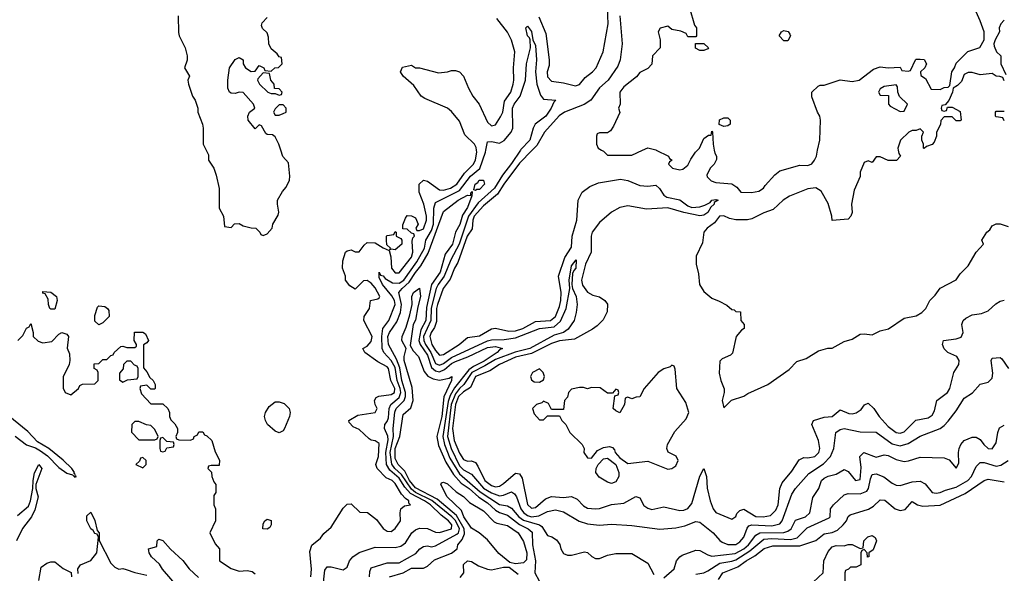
# Model space of a CAD drawing. Header units: inches. Extents: x 2380053 to 2584298, y 380219 to 546618.
# Tile 364 of 656: x 2551835 to 2556750, y 397887 to 400651. Entities that reach past the tile are written whole.
import ezdxf

# ---------------------------------------------------------------- set-up
doc = ezdxf.new("R2010")
doc.units = ezdxf.units.IN
doc.header["$MEASUREMENT"] = 0
doc.layers.add('C5359', color=7, linetype='Continuous')
doc.layers.add('C5450', color=7, linetype='Continuous')

msp = doc.modelspace()

# ---------------------------------------------------------------- linework, layer by layer
at = {"layer": 'C5359', "color": 2}
for points, elevation in [([(2552765.7, 400000), (2552776.9, 399976.9), (2552778, 399950), (2552804.7, 399910), (2552815.3, 399875.3), (2552831.2, 399808.9), (2552831.3, 399710), (2552852, 399670), (2552858, 399618), (2552890, 399614), (2552907.3, 399632.7), (2552930, 399634), (2552950, 399622), (2552990, 399611.3), (2553014, 399610), (2553034, 399590), (2553038, 399578), (2553050, 399574), (2553070, 399582), (2553095.3, 399610), (2553098, 399630), (2553124.7, 399675.3), (2553129, 399690), (2553121.2, 399730), (2553122.7, 399750), (2553146.8, 399793.2), (2553165.6, 399814.4), (2553181.2, 399850), (2553184, 399870), (2553176.4, 399936.4), (2553148.4, 399968.4), (2553138.3, 400000)], 30), ([(2553287.6, 397870), (2553291.4, 397908.6), (2553283.7, 397996.3), (2553292.9, 398027.1), (2553336.5, 398063.5), (2553353.6, 398086.4), (2553390, 398118), (2553450, 398212), (2553470, 398232), (2553490, 398234), (2553532.7, 398192.7), (2553570.9, 398190.9), (2553616.3, 398156.3), (2553650, 398111.3), (2553670, 398098), (2553690, 398096), (2553710, 398111.3), (2553735.1, 398150), (2553734, 398190), (2553738, 398210), (2553755.3, 398224.7), (2553786, 398230), (2553778, 398238), (2553777.2, 398250), (2553760.5, 398260.5), (2553741.7, 398281.7), (2553710, 398335.1), (2553695.1, 398350), (2553663.9, 398363.9), (2553619.3, 398410), (2553612.7, 398430), (2553626.6, 398470), (2553630, 398535.3), (2553610, 398549.2), (2553590, 398552.3), (2553579.1, 398559.1), (2553530, 398605.2), (2553499, 398619), (2553480.4, 398640.4), (2553478, 398650), (2553522.7, 398677.3), (2553609.3, 398690.7), (2553619.3, 398710), (2553609.2, 398730), (2553606, 398750), (2553615.1, 398764.9), (2553627.5, 398772.5), (2553690, 398779.6), (2553705.6, 398790), (2553708.3, 398810), (2553687.8, 398850), (2553675.8, 398910), (2553670, 398918.4), (2553623.5, 398943.5), (2553558, 398990), (2553548, 399010), (2553570, 399022), (2553590, 399044.7), (2553594.5, 399070), (2553552.7, 399150), (2553554, 399170), (2553582, 399210), (2553586, 399250), (2553622, 399258), (2553630, 399262), (2553632.7, 399270), (2553610, 399311.8), (2553590, 399335.1), (2553570, 399348.7), (2553552, 399348), (2553510, 399306), (2553483.1, 399323.1), (2553462, 399350), (2553462, 399370), (2553446, 399410), (2553447.3, 399447.3), (2553462, 399490), (2553470, 399498), (2553490, 399502), (2553510, 399492), (2553530, 399492), (2553554.5, 399525.5), (2553570, 399538.8), (2553610, 399538), (2553650, 399512), (2553679.6, 399499.6), (2553687.1, 399467.1), (2553691, 399410), (2553710, 399387.7), (2553730, 399387.7), (2553790, 399464.9), (2553798, 399490), (2553794.6, 399545.4), (2553798, 399562), (2553806, 399570), (2553802, 399582), (2553790, 399586), (2553770, 399606), (2553747.3, 399607.3), (2553747.3, 399627.3), (2553760.4, 399659.6), (2553770, 399674), (2553791.6, 399671.6), (2553810, 399662), (2553824.7, 399630), (2553812, 399610), (2553818, 399598), (2553830, 399598), (2553850, 399607.7), (2553865.2, 399650), (2553866, 399670), (2553851.6, 399730), (2553829, 399790), (2553829.4, 399830.6), (2553850, 399850.7), (2553870, 399844.9), (2553930, 399801.1), (2553950, 399800.3), (2553986, 399810), (2554016.9, 399830), (2554054.9, 399885.1), (2554099.7, 399930), (2554110, 399951), (2554116.4, 399990), (2554115.1, 400000)], 26), ([(2553347.7, 397812.3), (2553357.6, 397902.4), (2553370, 397919.3), (2553390, 397919.5), (2553450, 397904), (2553470, 397918), (2553481.2, 397950), (2553497.2, 397970), (2553530, 397990.5), (2553610, 398018), (2553710, 398016.5), (2553737.5, 398022.5), (2553760.4, 398039.6), (2553792.7, 398090), (2553810, 398104.9), (2553830, 398113), (2553870, 398110.8), (2553910, 398093.4), (2553930, 398090.4), (2553990.6, 398109.4), (2553991.7, 398130), (2553976, 398150), (2553938.1, 398178.1), (2553886.2, 398230), (2553856.4, 398250), (2553785.8, 398285.8), (2553758.1, 398318.2), (2553730, 398363.1), (2553682, 398402), (2553666.6, 398430), (2553662.6, 398490), (2553673.6, 398553.6), (2553672.3, 398572.3), (2553655.4, 398610), (2553656.9, 398630), (2553670, 398646), (2553676.4, 398663.6), (2553679.8, 398710), (2553687.1, 398730), (2553730, 398765), (2553738.1, 398790), (2553734.8, 398810), (2553718.5, 398850), (2553710, 398914.7), (2553690, 398949.8), (2553652.2, 398990), (2553644.5, 399010), (2553642.6, 399070), (2553648.5, 399110), (2553677.2, 399150), (2553708.7, 399230), (2553706.2, 399250), (2553692.7, 399272.7), (2553646, 399330), (2553630, 399364), (2553629.4, 399390.6), (2553635.3, 399375.3), (2553650, 399373), (2553659.5, 399359.5), (2553696.7, 399336.7), (2553730, 399335.8), (2553753.2, 399350), (2553817.9, 399442.1), (2553855, 399510), (2553862.9, 399550), (2553890, 399599.5), (2553899.9, 399630), (2553902.5, 399710), (2553910, 399738), (2554030, 399798.4), (2554085, 399870), (2554131.1, 399908.9), (2554160.3, 399990), (2554162.2, 400000)], 22), ([(2554335.2, 400000), (2554290, 399932.4), (2554244.6, 399875.4), (2554205.2, 399810), (2554123, 399737), (2554075.3, 399670), (2554028.1, 399530), (2553987.7, 399452.3), (2553954.6, 399370), (2553923.2, 399330), (2553913.8, 399310), (2553888.2, 399211.8), (2553887.7, 399150), (2553851.5, 399070), (2553852.2, 399050), (2553860.8, 399030), (2553886.7, 398990), (2553910, 398934.6), (2553930, 398926), (2553950, 398934.7), (2553990, 398964.2), (2554170, 399047.2), (2554190, 399053.7), (2554253.9, 399053.9), (2554310, 399062.7), (2554430, 399109.2), (2554502.2, 399117.8), (2554534.1, 399145.9), (2554562.8, 399210), (2554580.9, 399310), (2554578, 399350), (2554590, 399422), (2554612.7, 399452.7), (2554611.3, 399410), (2554600.5, 399399.5), (2554595.2, 399384.8), (2554591.7, 399330), (2554595.3, 399310), (2554613.1, 399270), (2554618, 399230), (2554613.4, 399190), (2554602.6, 399150), (2554573.6, 399106.4), (2554550.1, 399089.9), (2554503.8, 399076.2), (2554381.3, 399010), (2554308.4, 398991.6), (2554210, 398955.4), (2554157.6, 398922.4), (2554092.1, 398890), (2554052.8, 398830), (2554030, 398809.8), (2554010, 398783.7), (2553989.6, 398730), (2553970.8, 398570), (2553988.9, 398510), (2554030, 398424.7), (2554050, 398403.9), (2554090, 398382.6), (2554150, 398313), (2554190, 398289.4), (2554230, 398274.7), (2554250, 398276.9), (2554290, 398294), (2554304.8, 398284.8), (2554315.3, 398270), (2554336.9, 398210), (2554350, 398190.3), (2554370, 398175.9), (2554390, 398169.4), (2554426.2, 398173.8), (2554470, 398196.4), (2554510, 398203.8), (2554550, 398194.9), (2554627.6, 398147.6), (2554670, 398134.4), (2554730, 398128.2), (2554790, 398133), (2554890, 398126.8), (2555030, 398107.3), (2555110, 398114.9), (2555155.8, 398124.2), (2555210, 398145.5), (2555230, 398143), (2555296.3, 398090), (2555330, 398050.5), (2555342.4, 398042.4), (2555370, 398032), (2555410, 398032), (2555430, 398044.2), (2555450, 398068.2), (2555466.8, 398113.2), (2555475.4, 398124.6), (2555490, 398130.2), (2555590, 398124.5), (2555630, 398134), (2555641, 398150), (2555690, 398282.8), (2555707.6, 398310), (2555773.6, 398386.4), (2555846.8, 398433.2), (2555881.6, 398470), (2555898.7, 398510), (2555909.4, 398590), (2555930, 398604.9), (2555950, 398610.4), (2556030, 398593), (2556110, 398592.4), (2556190, 398534.6), (2556230, 398524.6), (2556270, 398534.9), (2556330, 398572.4), (2556429.7, 398610.3), (2556450, 398624.9), (2556470, 398647.3), (2556510, 398698.8), (2556550, 398761), (2556591.9, 398788.1), (2556630, 398831.3), (2556670, 398842), (2556690, 398862), (2556693.2, 398886.8), (2556684, 398950), (2556690, 398962), (2556730, 398964.7), (2556738, 398958), (2556771.3, 398910)], 22), ([(2554393.7, 400000), (2554330, 399934.3), (2554251.6, 399830), (2554220.3, 399779.7), (2554150, 399722.2), (2554104.3, 399670), (2554096.5, 399650), (2554093.3, 399606.7), (2554069.3, 399570), (2554021.8, 399438.2), (2554004.9, 399410), (2553983.8, 399356.2), (2553949.2, 399310), (2553920.7, 399230), (2553916.1, 399210), (2553915.6, 399144.4), (2553904.9, 399115.1), (2553888.3, 399090), (2553882.9, 399070), (2553893.1, 399030), (2553910, 398999.5), (2553930, 398975.8), (2553950, 398979.5), (2554029.2, 399030), (2554070, 399064.9), (2554130, 399073.4), (2554190, 399107.7), (2554210, 399110.8), (2554277, 399097), (2554310, 399097.8), (2554347, 399110), (2554410, 399145.3), (2554484, 399150), (2554509.6, 399170), (2554530, 399218.8), (2554536.8, 399250), (2554538.2, 399290), (2554524.7, 399370), (2554556.5, 399463.5), (2554590, 399516), (2554592.8, 399570), (2554616, 399650), (2554622, 399750), (2554642, 399790), (2554680.9, 399819.1), (2554723.5, 399836.5), (2554834.5, 399854.5), (2554870, 399847.6), (2554930, 399823.1), (2554970, 399819.5), (2555010, 399824.9), (2555028.7, 399808.7), (2555050, 399775.5), (2555064.8, 399764.8), (2555130, 399752.4), (2555170, 399722), (2555190, 399714.4), (2555230, 399717), (2555254.9, 399725.1), (2555282, 399738), (2555290, 399750.4), (2555310, 399753.4), (2555322, 399750), (2555302, 399738), (2555301, 399730), (2555285.2, 399714.8), (2555270, 399688), (2555250, 399675.6), (2555230, 399672), (2555150, 399688), (2555070, 399712), (2554964.7, 399704.7), (2554870, 399722.7), (2554830, 399714), (2554790, 399689.5), (2554730, 399638.9), (2554692.9, 399590), (2554686.9, 399570), (2554686.9, 399490), (2554659, 399430), (2554639, 399350), (2554645.1, 399325.1), (2554670, 399290.7), (2554695.9, 399275.9), (2554730, 399266.8), (2554756, 399250), (2554770, 399231.3), (2554767.1, 399192.9), (2554747.1, 399152.9), (2554717.3, 399122.7), (2554693.7, 399106.3), (2554603.8, 399056.2), (2554530, 399047.2), (2554490, 399035), (2554390, 398984.4), (2554310, 398966.3), (2554230.6, 398930), (2554182, 398898), (2554110.6, 398870), (2554085.2, 398814.8), (2554050, 398793.5), (2554026.1, 398770), (2554011.1, 398730), (2553995, 398610), (2554004.3, 398550), (2554030, 398486.4), (2554050, 398456.4), (2554070, 398447), (2554090, 398448.4), (2554110, 398440.5), (2554122.7, 398422.6), (2554156.5, 398350), (2554190, 398325), (2554210, 398319.6), (2554230, 398323.1), (2554250, 398335.3), (2554310, 398387.3), (2554330, 398384.7), (2554343, 398363), (2554370, 398230.8), (2554390, 398212.2), (2554410, 398215.3), (2554460.3, 398259.7), (2554490, 398270.4), (2554550, 398266.7), (2554590, 398270.6), (2554617, 398257), (2554650, 398224.9), (2554670, 398213), (2554710, 398208.5), (2554730, 398210.5), (2554790, 398230.5), (2554850, 398237.1), (2554910.5, 398270.5), (2554930, 398264.7), (2554950, 398226), (2554970, 398212.7), (2554990, 398206.4), (2555050, 398219.1), (2555130, 398200.7), (2555150, 398202.8), (2555170, 398210.7), (2555190, 398236), (2555230, 398372), (2555250, 398411.3), (2555262.8, 398370), (2555267.5, 398312.5), (2555281.6, 398250), (2555296.3, 398210), (2555310, 398190.8), (2555390, 398158), (2555409.1, 398170.9), (2555414.8, 398185.2), (2555430, 398201), (2555450, 398206.8), (2555510, 398171.8), (2555546, 398170), (2555583.5, 398176.5), (2555610, 398202), (2555621.2, 398230), (2555629.6, 398310), (2555640.5, 398339.5), (2555690, 398397.3), (2555726, 398454), (2555750, 398465.5), (2555770, 398463.1), (2555804, 398470), (2555823.6, 398490), (2555829.6, 398510), (2555823, 398550), (2555788.7, 398630), (2555798, 398650), (2555850, 398667.3), (2555890, 398671), (2555930, 398702.8), (2555974, 398686), (2555990, 398683.1), (2556010, 398688.2), (2556034.9, 398705.1), (2556052.1, 398727.9), (2556070, 398737.3), (2556099.1, 398710), (2556126, 398670), (2556170, 398620.3), (2556210, 398590.4), (2556230, 398586.7), (2556250, 398593), (2556307.8, 398652.2), (2556370, 398664.4), (2556390, 398677.3), (2556402, 398698), (2556412.7, 398750), (2556467, 398790), (2556478.7, 398810), (2556498, 398890), (2556522.7, 398930), (2556525.2, 398950), (2556513.2, 398970), (2556468, 398990), (2556450, 399008), (2556442, 399030), (2556446, 399050), (2556510, 399057.3), (2556534.5, 399065.5), (2556545.2, 399090), (2556537.2, 399130), (2556544, 399150), (2556558.4, 399161.6), (2556590, 399177.1), (2556635.9, 399184.1), (2556670, 399197.3), (2556707.2, 399232.8), (2556730, 399246.8), (2556750, 399251)], 26), ([(2554739.5, 400000), (2554750, 399994), (2554770, 399974), (2554890, 399974), (2554944.7, 400000)], 30), ([(2555012.1, 400000), (2555074, 399970), (2555078, 399958), (2555092, 399950), (2555078, 399942), (2555074, 399930), (2555094, 399910), (2555130, 399902), (2555144.7, 399904.7), (2555170, 399924.7), (2555184.7, 399955.3), (2555208.7, 399990), (2555218.8, 400000)], 30), ([(2556220.1, 400000), (2556223.6, 399983.6), (2556232, 399970), (2556211.6, 399948.4), (2556170, 399948), (2556130, 399966), (2556110, 399966), (2556090, 399938), (2556070, 399946), (2556050, 399938), (2556031.3, 399890), (2556031.2, 399868.9), (2556000.7, 399799.3), (2555987.3, 399730), (2555991, 399689), (2555984.7, 399670), (2555970, 399655.3), (2555890, 399648), (2555889.2, 399670.8), (2555870, 399734), (2555835.1, 399795.1), (2555810, 399811.8), (2555770, 399806), (2555677.3, 399770), (2555646, 399750), (2555597, 399703), (2555550, 399686.6), (2555490, 399657), (2555468, 399652), (2555410, 399651.6), (2555378, 399658), (2555350, 399671.8), (2555327.7, 399670), (2555303.8, 399636.2), (2555266, 399610), (2555250.8, 399590), (2555243.5, 399536.5), (2555211.3, 399470), (2555211.3, 399430), (2555222.8, 399382.8), (2555227.7, 399330), (2555250, 399294.8), (2555290, 399260.7), (2555326.8, 399246.8), (2555365.4, 399225.4), (2555390, 399204.7), (2555402, 399202), (2555410, 399194), (2555432.7, 399192.7), (2555434, 399150), (2555452, 399130), (2555451.3, 399110), (2555438, 399102), (2555411, 399070), (2555393.4, 398986.6), (2555384, 398976), (2555342, 398958), (2555330, 398946), (2555327.1, 398887.1), (2555334.8, 398850), (2555351.3, 398808.7), (2555352, 398790), (2555341, 398750), (2555350, 398714), (2555388.8, 398751.1), (2555450, 398771), (2555470, 398784.7), (2555569.3, 398830.7), (2555675.5, 398904.5), (2555714.6, 398945.4), (2555760.2, 398959.8), (2555822, 398998), (2555869.1, 399010.9), (2555890, 399011.3), (2555950, 399044.7), (2555990, 399056), (2556030, 399081), (2556050, 399082.8), (2556090, 399077.3), (2556130, 399097.3), (2556171.9, 399108.1), (2556250, 399161), (2556310, 399172), (2556338, 399190), (2556358, 399210), (2556378, 399250), (2556404.7, 399275.3), (2556430, 399311.3), (2556510, 399352), (2556530, 399382), (2556570, 399422), (2556609.1, 399490.9), (2556646, 399530), (2556638, 399550), (2556662, 399590), (2556677.2, 399602.8), (2556690, 399622), (2556710, 399632), (2556730, 399631.3), (2556770, 399618)], 30), ([(2555302.3, 400000), (2555305.4, 399985.4), (2555314, 399970), (2555312.7, 399952.7), (2555302, 399930), (2555282, 399910), (2555265.4, 399874.6), (2555266.4, 399866.4), (2555286.4, 399846.4), (2555310, 399838), (2555390, 399831), (2555414.4, 399814.4), (2555434, 399790), (2555487.9, 399787.9), (2555524.7, 399795.3), (2555548, 399810), (2555556, 399824), (2555604.1, 399875.9), (2555630, 399896), (2555730, 399925.5), (2555770, 399924), (2555790, 399931), (2555802.7, 399950), (2555812, 399970), (2555818.2, 400000)], 30), ([(2553580.7, 397870), (2553582.9, 397897.1), (2553590, 397914), (2553670, 397940.4), (2553730, 397939.1), (2553813.1, 397986.9), (2553833.2, 398010), (2553850, 398020.5), (2553870, 398023.8), (2553890, 398019.5), (2553910, 398024.9), (2554017.3, 398082.7), (2554025.6, 398090), (2554030.4, 398110), (2554010.3, 398150.3), (2553992.6, 398170), (2553891.7, 398251.7), (2553811.6, 398290), (2553790, 398306.9), (2553740.6, 398380.6), (2553708.2, 398410), (2553692.4, 398432.4), (2553683.6, 398490), (2553701.6, 398570), (2553699, 398610), (2553708.1, 398691.9), (2553714, 398710), (2553754.4, 398750), (2553761.2, 398770), (2553761.3, 398790), (2553742.4, 398850), (2553732.4, 398912.4), (2553716.5, 398956.5), (2553676.1, 399030), (2553672.9, 399070), (2553680.3, 399090), (2553716.9, 399143.1), (2553736.2, 399190), (2553741.1, 399230), (2553728.1, 399290), (2553743.5, 399310), (2553779.3, 399340.7), (2553810, 399388.9), (2553837.6, 399422.4), (2553874.6, 399485.4), (2553950, 399694), (2554024, 399750), (2554070, 399774.8), (2554087.3, 399772.7), (2554087.3, 399787.3), (2554094, 399794), (2554091.2, 399771.1), (2554070, 399713.2), (2554044.7, 399675.3), (2554031.8, 399628.2), (2554010.2, 399590), (2553996.2, 399530), (2553959.7, 399480.3), (2553933.7, 399390), (2553891.3, 399328.7), (2553865.9, 399214.1), (2553861.7, 399150), (2553837.5, 399102.5), (2553827.9, 399050), (2553833.6, 399030), (2553870, 398975.6), (2553890, 398915.6), (2553910, 398897.7), (2553930, 398894), (2553955.6, 398904.4), (2553990, 398934), (2554010, 398944.6), (2554071.8, 398968.2), (2554170, 399015.4), (2554210, 399019), (2554244.7, 399010), (2554230, 399003.7), (2554218, 398990), (2554153.4, 398946.6), (2554099.7, 398920.3), (2554076.9, 398903.1), (2554006.3, 398813.7), (2553984.1, 398775.8), (2553974.5, 398745.5), (2553947.5, 398570), (2553955.9, 398530), (2553982.9, 398462.9), (2554030, 398384.5), (2554133.7, 398293.7), (2554230, 398231.3), (2554270, 398224), (2554290, 398213.4), (2554327.1, 398170), (2554350, 398151.9), (2554429.2, 398129.2), (2554440.6, 398120.6), (2554470, 398076), (2554492, 398070), (2554514.4, 398054.4), (2554530.7, 398030.7), (2554536, 398010), (2554550, 397986.8), (2554570, 397978.8), (2554590, 397978.8), (2554654.4, 397994.4), (2554670, 397991), (2554690.7, 397970.7), (2554710, 397961), (2554730, 397961), (2554770, 397978.8), (2554810, 397986.8), (2554890, 397986), (2554970, 397938), (2555001.1, 397881.1)], 18), ([(2553681.2, 397870), (2553750, 397890.2), (2553790, 397912.3), (2553850, 397913.4), (2553870, 397923.7), (2553904.9, 397955.1), (2553990, 397988.4), (2554019.3, 398010), (2554022.7, 398030), (2554043.6, 398056.4), (2554055.2, 398084.8), (2554053.2, 398110), (2554015.8, 398175.8), (2553918.2, 398258.2), (2553810, 398314.2), (2553781.5, 398350), (2553757.1, 398397.1), (2553724.1, 398430), (2553710, 398461.2), (2553708.7, 398510), (2553733.3, 398570), (2553750, 398681), (2553786.9, 398713.1), (2553799.7, 398750), (2553794.8, 398814.8), (2553754.5, 398950), (2553754.5, 398970), (2553764, 399010), (2553742.7, 399050), (2553743.7, 399070), (2553764.1, 399115.9), (2553782, 399178), (2553794, 399230), (2553793.2, 399270), (2553801.2, 399290), (2553830, 399311.3), (2553836.4, 399270), (2553822, 399218), (2553810.6, 399150.6), (2553798.8, 399130), (2553784.7, 399024.7), (2553798.5, 398998.5), (2553826, 398970), (2553854.8, 398894.8), (2553872.4, 398872.4), (2553898.3, 398858.3), (2553930, 398851.6), (2553978.6, 398861.4), (2553992, 398870), (2553990.6, 398850.6), (2553952.2, 398767.8), (2553942.6, 398670), (2553917.5, 398570), (2553925.1, 398525.1), (2553962.6, 398442.6), (2554001, 398381), (2554038.2, 398338.2), (2554078.5, 398310), (2554126.9, 398266.9), (2554170, 398239.7), (2554210, 398202), (2554230, 398190.2), (2554270, 398178), (2554330, 398131), (2554372.7, 398110), (2554392.7, 398092.7), (2554395.5, 398030), (2554410.3, 397950), (2554406.4, 397890), (2554428.6, 397850)], 14), ([(2551826, 399050), (2551850, 399074), (2551868.4, 399111.6), (2551882, 399118), (2551890, 399134), (2551902, 399090), (2551902, 399070), (2551926.4, 399046.4), (2551950, 399038), (2551995.3, 399044.7), (2552030, 399082), (2552046, 399090), (2552070, 399082), (2552078, 399070), (2552071.6, 399011.6), (2552083.6, 398983.6), (2552084.7, 398950), (2552082, 398930), (2552051.6, 398868.4), (2552051.6, 398811.6), (2552062, 398790), (2552090, 398778), (2552128, 398810), (2552135.3, 398824.7), (2552148.4, 398831.6), (2552210, 398834), (2552226, 398850), (2552226, 398890), (2552222, 398902), (2552206, 398910), (2552207.3, 398932.7), (2552230, 398934), (2552250, 398954), (2552270, 398954), (2552290, 398974), (2552302, 398978), (2552306, 398990), (2552340.4, 399019.6), (2552350, 399022), (2552370, 399014), (2552410, 399014), (2552418, 399022), (2552418, 399030), (2552406, 399050), (2552408.4, 399091.6), (2552450, 399092), (2552463.6, 399083.6), (2552478, 399050), (2552470, 399038), (2552452.7, 399027.3), (2552452.7, 398912.7), (2552470, 398894), (2552484.7, 398864.7), (2552502, 398850), (2552512, 398830), (2552512, 398810), (2552510, 398806), (2552490, 398806), (2552470, 398826), (2552438, 398822), (2552434, 398810), (2552443.6, 398783.6), (2552490, 398734), (2552550, 398734), (2552574, 398710), (2552582, 398690), (2552582, 398670), (2552590, 398654), (2552610, 398634), (2552622, 398610), (2552622, 398590), (2552614, 398570), (2552618, 398558), (2552630, 398554), (2552687.3, 398552.7), (2552702, 398558), (2552706, 398570), (2552722, 398578), (2552730, 398594), (2552750, 398594), (2552758, 398578), (2552770, 398574), (2552794, 398550), (2552810, 398494), (2552831.6, 398451.6), (2552830, 398426), (2552790, 398426), (2552778, 398422), (2552774, 398410), (2552792.7, 398392.7), (2552794, 398370), (2552803.6, 398343.6), (2552814, 398330), (2552814, 398290), (2552804.7, 398275.3), (2552804.7, 398230), (2552812, 398210), (2552812, 398150), (2552784.7, 398090), (2552810, 398034), (2552832, 398010), (2552832, 397950), (2552890, 397911.3), (2552930, 397898), (2552970, 397901), (2552995.9, 397895.9), (2553010, 397884.7)], 26), ([(2551812.4, 398572.4), (2551868.3, 398528.3), (2551913.8, 398513.8), (2551939.4, 398499.4), (2551973.8, 398473.8), (2552030, 398416.3), (2552070, 398387.7), (2552098.8, 398378.8), (2552110, 398366.8), (2552118, 398370), (2552112.9, 398372.9), (2552110, 398386), (2552106, 398386), (2552108.7, 398390), (2552095.1, 398410), (2552052.3, 398452.3), (2551980.9, 398510), (2551924.4, 398544.4), (2551875.8, 398595.8), (2551759, 398690)], 26), ([(2555050, 397864.9), (2555101.2, 397910), (2555113.2, 397950), (2555129.5, 397970.5), (2555142, 397978), (2555210, 398002.8), (2555230, 398000.7), (2555270, 397979.1), (2555290, 397973.4), (2555407, 397987), (2555450, 398010.2), (2555473.3, 398030), (2555510, 398077.6), (2555530, 398089.1), (2555648.8, 398091.2), (2555670, 398097), (2555685.6, 398110), (2555708, 398152), (2555757.2, 398170), (2555779.5, 398190), (2555793.6, 398266.4), (2555824, 398310), (2555838, 398350), (2555850, 398362), (2555870, 398372.7), (2555910, 398382), (2555950, 398406), (2555970, 398396), (2556007.3, 398350), (2556030, 398356), (2556035.8, 398415.8), (2556028.7, 398470), (2556048, 398490), (2556110, 398468), (2556150, 398479.1), (2556170, 398475.5), (2556210, 398455.5), (2556250, 398445.5), (2556271.9, 398448.1), (2556330, 398467.3), (2556450, 398464.7), (2556474.4, 398454.4), (2556510, 398412), (2556523.1, 398436.9), (2556520.9, 398490), (2556525.1, 398510), (2556532.7, 398530), (2556550, 398551), (2556590, 398566.8), (2556610, 398567.3), (2556630, 398554.8), (2556648, 398530), (2556670, 398510.6), (2556690, 398508), (2556710, 398538), (2556717.6, 398590), (2556726.2, 398613.8), (2556750, 398627.3)], 18), ([(2551824.1, 398175.9), (2551878.2, 398221.8), (2551889.7, 398250), (2551901.2, 398310), (2551902, 398350), (2551909.5, 398389.5), (2551930, 398430.7), (2551944.7, 398410), (2551916.3, 398330), (2551916.3, 398310), (2551926.8, 398270), (2551910, 398204), (2551894, 398170), (2551849.1, 398110.9), (2551818.7, 398050)], 22), ([(2555210, 397883.8), (2555250, 397890.4), (2555270, 397899.5), (2555330, 397937.8), (2555390, 397947.6), (2555410, 397955), (2555480.4, 397999.6), (2555550, 398057.1), (2555590, 398062), (2555683.2, 398056.8), (2555716.3, 398063.7), (2555765.7, 398114.3), (2555875.6, 398164.4), (2555881.2, 398170), (2555882.7, 398210), (2555897, 398230), (2555950, 398279.1), (2555970, 398285.5), (2556030, 398283.7), (2556063.3, 398296.7), (2556072.6, 398310), (2556081.4, 398358.6), (2556090, 398380.7), (2556110, 398384.4), (2556148.6, 398368.6), (2556190, 398337.3), (2556210, 398328.2), (2556230, 398326), (2556290, 398343.8), (2556330, 398347.7), (2556354.6, 398334.6), (2556390, 398291), (2556410, 398288), (2556430, 398290.7), (2556456.9, 398303.1), (2556510, 398318), (2556567.3, 398350), (2556586.3, 398370), (2556610, 398420.7), (2556630, 398440.5), (2556650, 398441.3), (2556710, 398422), (2556732.1, 398427.9), (2556770, 398450.7)], 14), ([(2555323.9, 397856.1), (2555345.2, 397890), (2555420.1, 397919.9), (2555460.7, 397950), (2555505.4, 397974.6), (2555550.5, 398010.5), (2555595.1, 398024.9), (2555730, 398025.3), (2555810, 398050.8), (2555850, 398083.8), (2555890, 398091.6), (2555916.5, 398103.5), (2555946, 398130), (2555961.6, 398150), (2555970, 398170.8), (2555980.5, 398179.5), (2556072.7, 398207.3), (2556097.7, 398222.3), (2556130, 398254.8), (2556152.8, 398252.8), (2556206, 398210), (2556230, 398201.6), (2556254.3, 398205.7), (2556290, 398246), (2556316, 398230), (2556343.1, 398223.1), (2556430, 398227.8), (2556554, 398286), (2556650, 398350.5), (2556670, 398358), (2556750, 398344.9)], 10), ([(2552127.3, 397887.3), (2552126, 397910), (2552138, 397930), (2552190, 397950.6), (2552220.9, 397990), (2552228, 398068), (2552222, 398082), (2552210, 398086), (2552201.2, 398101.2), (2552190, 398109), (2552169.6, 398150), (2552170, 398174), (2552190, 398192), (2552210, 398151.3), (2552221, 398101), (2552231, 398090), (2552232, 398052), (2552290, 397937.3), (2552310, 397917.3), (2552330, 397907.3), (2552350, 397910.7), (2552367.1, 397907.1), (2552410, 397890.7), (2552470, 397878)], 22), ([(2555796.4, 397843.6), (2555846, 397890), (2555849, 397950), (2555870, 397996), (2555890, 398018.8), (2555910, 398026.8), (2555950, 398024.7), (2555970, 398031.3), (2555990, 398031.3), (2556030, 398012), (2556046, 398014), (2556048.7, 398050), (2556068, 398070), (2556090, 398076), (2556105.4, 398065.4), (2556111.3, 398050), (2556096, 398004), (2556074, 397990), (2556074, 397970), (2556067.3, 397967.3), (2556066, 397990), (2556050, 398006), (2556038, 398002), (2556034, 397990), (2556034, 397930), (2556010, 397918), (2555982, 397918), (2555972.7, 397907.3), (2555958, 397902), (2555954, 397890), (2555954, 397830)], 6), ([(2552630.8, 397810.8), (2552547.7, 397907.7), (2552532.3, 397932.3), (2552493.2, 397970), (2552480.9, 397990), (2552478, 398010), (2552519, 398021), (2552522, 398050), (2552530, 398058), (2552550, 398050.8), (2552587.7, 398007.7), (2552650, 397950.7), (2552681.6, 397910), (2552727.2, 397867.2)], 22), ([(2551930, 397852), (2551942.7, 397917.3), (2551970, 397938), (2551990, 397944.7), (2552010, 397944.7), (2552051.2, 397911.1), (2552092, 397892), (2552094, 397870)], 22), ([(2554033.3, 397866.7), (2554051.8, 397890), (2554050, 397931.3), (2554069.7, 397950.3), (2554090, 397946.4), (2554125.5, 397925.5), (2554170, 397907.4), (2554190, 397905.3), (2554250, 397918.4), (2554278.8, 397918.8), (2554323.8, 397883.8)], 10)]:
    msp.add_lwpolyline(points, dxfattribs=dict(at, elevation=elevation))
for points, elevation in [([(2554110, 399798), (2554102, 399802), (2554109.3, 399830), (2554122, 399838), (2554129.2, 399850), (2554150.7, 399850.7), (2554156, 399830), (2554130, 399803.7), (2554116.9, 399803.1)], 18), ([(2553710, 399502), (2553690, 399506), (2553682, 399502), (2553686, 399510), (2553667.3, 399527.3), (2553666, 399550), (2553666, 399570), (2553670, 399574), (2553702, 399578), (2553710, 399594), (2553714, 399590), (2553714, 399570), (2553738, 399558), (2553742, 399550), (2553742, 399530)], 26), ([(2551990, 399206), (2551986, 399210), (2551978, 399230), (2551976.4, 399256.4), (2551962, 399282), (2551950, 399286), (2551950, 399294), (2551990, 399291.3), (2552018, 399270), (2552022, 399250), (2552010, 399206)], 26), ([(2552230, 399128), (2552210, 399146), (2552210, 399174), (2552224, 399216), (2552230, 399222), (2552259.6, 399219.6), (2552274, 399210), (2552279.6, 399199.6), (2552282, 399170), (2552250, 399138)], 26), ([(2552390, 398946), (2552370, 398946), (2552354, 398930), (2552351.6, 398908.4), (2552332.7, 398887.3), (2552332.7, 398852.7), (2552350, 398842), (2552372.7, 398852.7), (2552422, 398858), (2552426, 398870), (2552426, 398910), (2552422, 398922), (2552407.3, 398927.3)], 26), ([(2554430, 398908), (2554394, 398890), (2554384.7, 398870), (2554390, 398854), (2554403.6, 398843.6), (2554430, 398842), (2554450, 398854), (2554455.3, 398870), (2554448, 398890)], 30), ([(2555090, 398926), (2555082, 398918), (2555050, 398908.7), (2555022, 398890), (2554952, 398810), (2554930, 398768), (2554912.7, 398767.3), (2554890, 398758), (2554870, 398766), (2554858, 398762), (2554854, 398730), (2554831, 398689), (2554810, 398698), (2554798, 398710), (2554806, 398774), (2554822, 398778), (2554826, 398790), (2554822, 398802), (2554810, 398806), (2554794, 398786), (2554770, 398786), (2554732.7, 398812.7), (2554690, 398815.3), (2554670, 398809), (2554650, 398815.3), (2554630, 398815.3), (2554590, 398806), (2554574, 398790), (2554570, 398766), (2554554, 398750), (2554550, 398706), (2554490, 398706), (2554475.3, 398735.3), (2554450, 398746), (2554442, 398738), (2554414, 398730), (2554394, 398710), (2554403.6, 398683.6), (2554430, 398654), (2554450, 398654), (2554470, 398674), (2554530, 398674), (2554542, 398650), (2554562, 398630), (2554582, 398590), (2554642, 398530), (2554652, 398510), (2554651.3, 398490), (2554670, 398464.7), (2554690, 398462.8), (2554719.5, 398500.5), (2554750, 398514.8), (2554779.8, 398519.8), (2554794.8, 398514.8), (2554804, 398504), (2554807.7, 398490), (2554830, 398463.8), (2554870, 398434.8), (2554970, 398446.8), (2555070, 398406.8), (2555090, 398411), (2555110, 398424.7), (2555121.2, 398450), (2555112.3, 398472.3), (2555072.7, 398492.7), (2555065.2, 398510), (2555069.5, 398530.5), (2555105.2, 398594.8), (2555162, 398658), (2555176, 398690), (2555160.2, 398740.2), (2555115.3, 398810), (2555107.3, 398907.3), (2555102, 398922)], 30), ([(2553130, 398589.3), (2553110, 398597.2), (2553072.7, 398630), (2553061.2, 398650), (2553057.2, 398670), (2553061.2, 398690), (2553079.6, 398720.4), (2553110, 398743), (2553130, 398743.8), (2553155.3, 398735.3), (2553180.7, 398710), (2553184.9, 398690), (2553182, 398670), (2553157.3, 398610), (2553150, 398599)], 26), ([(2552430, 398646), (2552410, 398646), (2552394, 398630), (2552392.7, 398592.7), (2552430, 398554), (2552510, 398554), (2552522, 398558), (2552526, 398570), (2552510, 398606), (2552490, 398626), (2552468.4, 398628.4)], 26), ([(2552550, 398566), (2552538, 398562), (2552534, 398550), (2552534, 398510), (2552538, 398498), (2552550, 398494), (2552562, 398498), (2552570, 398514), (2552602, 398518), (2552606, 398530), (2552602, 398542), (2552570, 398546)], 26), ([(2552450, 398466), (2552438, 398462), (2552432.7, 398447.3), (2552414, 398430), (2552450, 398414), (2552466, 398430), (2552466, 398450)], 26), ([(2554790, 398336.2), (2554770, 398341.6), (2554727.9, 398367.9), (2554710.8, 398390), (2554712.7, 398410), (2554722.8, 398430), (2554750, 398459.6), (2554770, 398462.8), (2554810.2, 398430), (2554826.2, 398390), (2554826.2, 398370), (2554810, 398343.5)], 26), ([(2554310, 397934.7), (2554282, 397942), (2554226.3, 397986.3), (2554170, 398054), (2554128.7, 398090), (2554090, 398112.3), (2554051.8, 398170), (2554041, 398201), (2553969.3, 398270), (2553938, 398330), (2553940.4, 398339.6), (2553950, 398342), (2553970, 398334.8), (2554014.2, 398294.2), (2554050, 398270.6), (2554080.4, 398240.4), (2554150, 398199.1), (2554204.2, 398144.2), (2554217.3, 398137.3), (2554270, 398126.4), (2554323, 398090), (2554350, 398046.8), (2554366.3, 397990), (2554365.5, 397954.5), (2554350, 397940.5)], 10), ([(2553070, 398108), (2553048, 398110), (2553050, 398134), (2553058, 398150), (2553070, 398158), (2553090.4, 398150.4), (2553091, 398130), (2553083.6, 398116.4)], 26)]:
    msp.add_lwpolyline(points, close=True, dxfattribs=dict(at, elevation=elevation))
at = {"layer": 'C5450', "color": 2}
for points, elevation in [([(2554425.9, 400665.8), (2554461.4, 400581.4), (2554478.4, 400450), (2554477.3, 400422.7), (2554468.7, 400390), (2554470, 400366), (2554490, 400343.8), (2554550, 400335.8), (2554610, 400321.6), (2554630, 400328), (2554657.4, 400362.6), (2554695.1, 400390), (2554712, 400410), (2554747, 400490), (2554772.7, 400630), (2554769, 400710)], 26), ([(2555178, 400710), (2555203.6, 400623.6), (2555214, 400610), (2555214, 400570), (2555210, 400566), (2555170, 400566), (2555162, 400582), (2555134.6, 400594.6), (2555090, 400602), (2555070, 400618), (2555031.6, 400608.4), (2555022, 400590), (2555032, 400550), (2555032, 400510), (2554994, 400470), (2554990.9, 400429.1), (2554970, 400408), (2554930, 400388), (2554914.4, 400365.6), (2554850, 400315.3), (2554831.3, 400290), (2554832, 400230), (2554824.7, 400210), (2554831.6, 400188.4), (2554799.6, 400120.4), (2554783.6, 400096.4), (2554770, 400086), (2554730, 400086), (2554718, 400082), (2554714, 400070), (2554714, 400030), (2554722, 400010), (2554739.5, 400000)], 30), ([(2555818.2, 400000), (2555828.7, 400050), (2555833.2, 400150), (2555829, 400170), (2555817.2, 400190), (2555790, 400266), (2555789, 400290), (2555820.2, 400319.8), (2555830, 400324.7), (2555850, 400324.7), (2555930, 400351.3), (2555990, 400342.8), (2556026, 400350), (2556096.5, 400403.5), (2556130, 400416), (2556170, 400411.3), (2556230, 400414), (2556238, 400398), (2556270, 400394), (2556282, 400398), (2556306, 400450), (2556310, 400454), (2556330, 400454), (2556350, 400452), (2556362, 400430), (2556354, 400410), (2556332, 400390), (2556332.7, 400372.7), (2556356.9, 400356.9), (2556384.7, 400304.7), (2556430, 400302), (2556450, 400312), (2556470, 400314), (2556478, 400322), (2556488.7, 400390), (2556502, 400410), (2556510, 400434), (2556568, 400492), (2556628.4, 400511.6), (2556648.7, 400550), (2556648.7, 400590), (2556630, 400646), (2556608.7, 400690)], 30), ([(2552626.8, 400670), (2552627.1, 400587.1), (2552631, 400570), (2552661, 400510), (2552670.7, 400470.7), (2552670.7, 400449.3), (2552658, 400410), (2552682, 400370), (2552674, 400350), (2552678, 400330), (2552698, 400270), (2552711.3, 400250), (2552724.7, 400210), (2552724.7, 400190), (2552746.8, 400130), (2552750.9, 400109.1), (2552751.3, 400030), (2552765.7, 400000)], 30), ([(2553138.3, 400000), (2553128.7, 400030), (2553110, 400066), (2553096.4, 400076.4), (2553070, 400078), (2553063.1, 400083.1), (2553042, 400122), (2553030, 400126), (2553010, 400106), (2552975.3, 400150), (2552974, 400170), (2552982, 400190), (2553008, 400210), (2553002, 400230), (2552950, 400288), (2552930, 400288.7), (2552910, 400282), (2552890, 400284), (2552882, 400290), (2552874, 400310), (2552873.2, 400350), (2552882, 400410), (2552910, 400452), (2552930, 400462), (2552951, 400451), (2552951.3, 400430), (2552962, 400410), (2552990, 400392), (2553010, 400394), (2553030, 400422), (2553054, 400410), (2553058, 400398), (2553090, 400394), (2553108.4, 400411.6), (2553127.3, 400412.7), (2553146, 400430), (2553142, 400462), (2553130, 400466), (2553120.4, 400480.4), (2553090, 400506), (2553078, 400530), (2553076.4, 400563.6), (2553070, 400586), (2553047.3, 400607.3), (2553042, 400622), (2553044.7, 400635.3), (2553070, 400662)], 30), ([(2554115.1, 400000), (2554113.3, 400013.3), (2554104.5, 400030), (2554056.6, 400076.6), (2554030, 400144), (2553990, 400192.7), (2553970, 400209), (2553857.5, 400257.5), (2553839, 400270), (2553803.2, 400323.2), (2553750, 400368.7), (2553735.3, 400390), (2553745.6, 400414.4), (2553790, 400424.7), (2553810, 400411.3), (2553830, 400411), (2553926.4, 400386.4), (2553970, 400391), (2553990, 400398), (2554010, 400398), (2554030, 400391), (2554050.8, 400370), (2554074.8, 400310), (2554097.3, 400270), (2554129, 400229), (2554170, 400138.8), (2554190, 400122), (2554210, 400126.8), (2554234.6, 400165.4), (2554246, 400190), (2554255.8, 400244.2), (2554286, 400290), (2554298.9, 400330), (2554302.4, 400350), (2554299.7, 400410), (2554307.3, 400490), (2554290, 400548.7), (2554270, 400589), (2554216.9, 400656.9)], 26), ([(2554830.7, 400670), (2554842.4, 400530), (2554832.4, 400450), (2554820.6, 400419.4), (2554772.4, 400350), (2554729.1, 400310.9), (2554686, 400250), (2554652.4, 400227.6), (2554554, 400190), (2554528.4, 400171.6), (2554454.4, 400090), (2554416.5, 400023.5), (2554393.7, 400000)], 26), ([(2556750, 400648), (2556732, 400630), (2556724.7, 400610), (2556726, 400590), (2556704.7, 400550), (2556698, 400530), (2556699.6, 400519.6), (2556711.3, 400491.3), (2556732, 400470), (2556732, 400430), (2556758, 400378)], 30), ([(2554162.2, 400000), (2554170, 400042), (2554190, 400043), (2554230, 400034), (2554252.7, 400047.3), (2554287.6, 400090), (2554296.9, 400110), (2554294.3, 400210), (2554303.5, 400230), (2554333, 400270), (2554360.5, 400350), (2554364.5, 400430), (2554384.5, 400510), (2554384, 400550), (2554380.4, 400560.4), (2554369.3, 400570), (2554362, 400610), (2554370, 400618), (2554390, 400592), (2554396, 400550), (2554410, 400522), (2554414.4, 400450), (2554410.3, 400390), (2554417, 400330), (2554434.9, 400274.9), (2554450, 400254.8), (2554512, 400250), (2554500.7, 400239.3), (2554487.7, 400210), (2554461.6, 400170), (2554408.6, 400130), (2554397.4, 400110), (2554381.5, 400050), (2554337.1, 400002.8), (2554335.2, 400000)], 22), ([(2556750, 400346), (2556742, 400362), (2556728, 400368), (2556710, 400368.7), (2556690, 400382), (2556630, 400375.3), (2556590, 400388), (2556570, 400388), (2556550, 400378), (2556536.9, 400343.1), (2556516.9, 400323.1), (2556494, 400310), (2556492, 400290), (2556472.7, 400247.3), (2556454, 400226), (2556438, 400222), (2556434, 400210), (2556438, 400198), (2556450, 400194), (2556462, 400198), (2556466, 400214), (2556490, 400214), (2556530, 400192), (2556534, 400150), (2556530, 400146), (2556510, 400146), (2556490, 400166), (2556450, 400166), (2556432.7, 400147.3), (2556431.6, 400128.4), (2556412, 400090), (2556411.2, 400068.9), (2556399.8, 400040.2), (2556390, 400028), (2556362, 400018), (2556350, 400008), (2556346, 400010), (2556346, 400030), (2556338, 400050), (2556338, 400070), (2556346, 400090), (2556330, 400106), (2556310, 400098), (2556290, 400098), (2556274, 400090), (2556232, 400050), (2556218, 400010), (2556220.1, 400000)], 30), ([(2556750, 400146), (2556742, 400162), (2556710, 400166), (2556706, 400170), (2556706, 400190), (2556710, 400194), (2556750, 400194)], 30), ([(2555218.8, 400000), (2555229, 400010), (2555250, 400058), (2555274, 400074), (2555286, 400074), (2555290, 400094), (2555294, 400090), (2555296, 400030), (2555302.3, 400000)], 30), ([(2554944.7, 400000), (2554970, 400012), (2555010, 400001), (2555012.1, 400000)], 30)]:
    msp.add_lwpolyline(points, dxfattribs=dict(at, elevation=elevation))
at = {"layer": 'C5450', "color": 2, "elevation": 30}
for points in [[(2555650, 400546), (2555626, 400570), (2555638, 400590), (2555650, 400598), (2555671.6, 400591.6), (2555679.6, 400579.6), (2555682, 400570), (2555670, 400546)], [(2555230, 400498), (2555209.1, 400509.1), (2555208, 400532), (2555250, 400532), (2555274, 400510), (2555270, 400506), (2555250, 400498)], [(2553050, 400386), (2553023.6, 400356.4), (2553022, 400350), (2553032, 400330), (2553074, 400290), (2553090, 400282), (2553110, 400282), (2553130, 400274), (2553142, 400278), (2553146, 400290), (2553130, 400306), (2553107.3, 400307.3), (2553106, 400330), (2553088.4, 400348.4), (2553082, 400382)], [(2556210, 400326), (2556150, 400318), (2556130, 400306), (2556122, 400290), (2556130, 400274), (2556172.7, 400272.7), (2556172, 400230), (2556179.6, 400219.6), (2556230, 400192), (2556250, 400194), (2556266, 400230), (2556227.3, 400267.3), (2556218, 400290), (2556216.4, 400316.4)], [(2553150, 400226), (2553130, 400226), (2553110, 400206), (2553102, 400190), (2553110, 400174), (2553130, 400174), (2553150, 400182), (2553166, 400190), (2553166, 400210)], [(2555350, 400118), (2555327.3, 400127.3), (2555328.7, 400151.3), (2555350, 400162), (2555370, 400162), (2555382, 400150), (2555382, 400130), (2555370, 400122)]]:
    msp.add_lwpolyline(points, close=True, dxfattribs=at)

doc.saveas('drawing.dxf')
